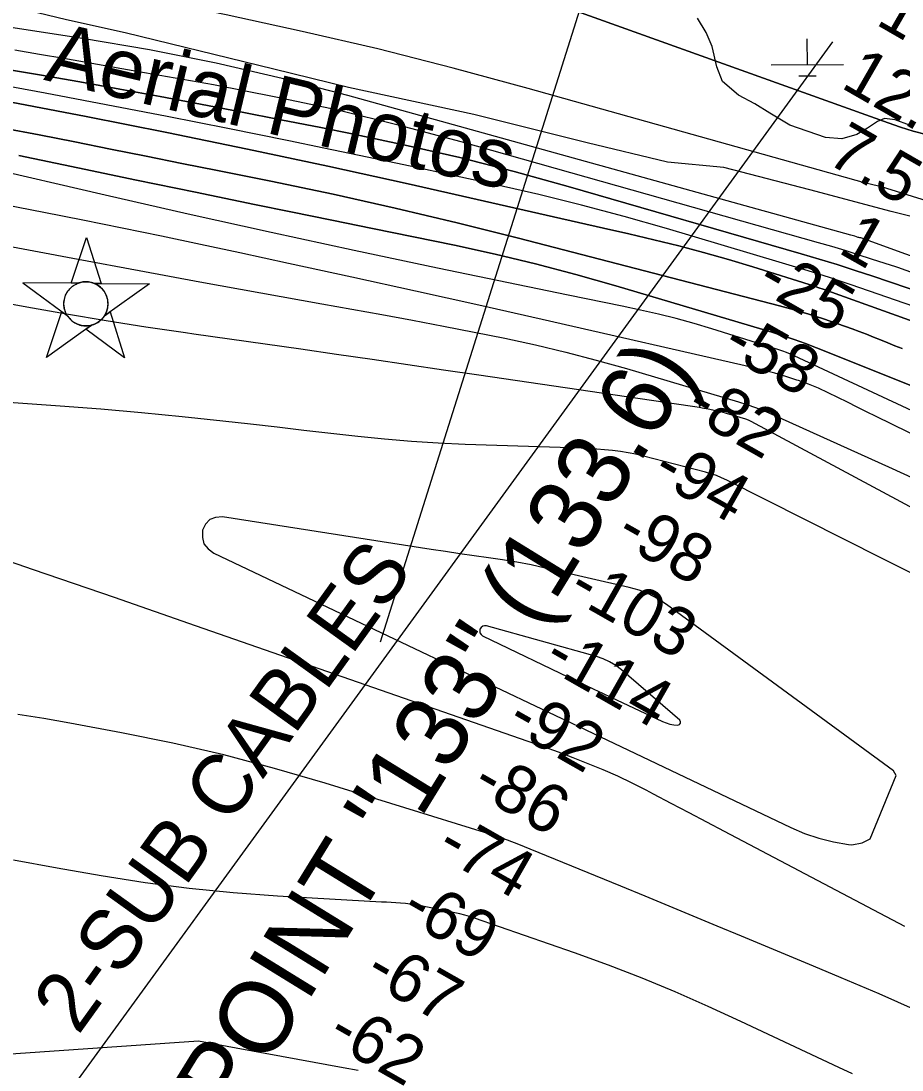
# Model space of a CAD drawing. Extents: x 3540316 to 3578335, y 553172 to 578787.
# Drawn here: x 3548129 to 3549348, y 564929 to 566382 of the extents above; entities that cross this region are included whole.
import ezdxf

# ---------------------------------------------------------------- set-up
doc = ezdxf.new("R2010")
doc.units = 0
for name, color, linetype in [('V-CHAN-NAID', 7, 'Continuous'), ('V-RIVR-EDGE', 7, 'Continuous'), ('V-RIVR-IDEN', 7, 'Continuous'), ('V-RIVR-RANG', 7, 'Continuous'), ('V-TOPO-DPTH', 7, 'Continuous'), ('V-TOPO-MAJR', 7, 'Continuous'), ('V-TOPO-MINR', 7, 'Continuous'), ('V-TOPO-WATR', 7, 'Continuous'), ('V-UTIL-IDEN', 7, 'Continuous'), ('V-UTIL-LINE', 7, 'Continuous'), ('V-WETL-SWMP', 7, 'Continuous')]:
    doc.layers.add(name, color=color, linetype=linetype)

msp = doc.modelspace()

# ---------------------------------------------------------------- linework, layer by layer
at = {"layer": 'V-CHAN-NAID'}
for points in [[(3548207.7, 566018.9), (3548198.2, 566018.9), (3548219.3, 566082.4), (3548239.5, 566018.6), (3548229.9, 566018.7), (3548228.3, 566019.3), (3548226.3, 566019.9), (3548224.2, 566020.4), (3548222.2, 566020.7), (3548221, 566020.8), (3548219.5, 566020.9), (3548217.8, 566020.9), (3548216.4, 566020.8), (3548214.5, 566020.6), (3548213.1, 566020.4), (3548211.3, 566020), (3548209.8, 566019.6), (3548208.8, 566019.2)], [(3548207.7, 566018.9), (3548131.3, 566019.4), (3548192.8, 565974), (3548191.7, 565975.9), (3548190.9, 565977.6), (3548190.1, 565979.5), (3548189.4, 565981.6), (3548189, 565982.9), (3548188.7, 565984.5), (3548188.4, 565986), (3548188.2, 565987.6), (3548188.1, 565989.3), (3548188.1, 565990.9), (3548188.2, 565993), (3548188.4, 565994.6), (3548188.8, 565996.8), (3548189.3, 565998.7), (3548189.9, 566000.6), (3548190.5, 566002.3), (3548191.2, 566003.9), (3548192.1, 566005.4), (3548193.1, 566007.1), (3548194.2, 566008.6), (3548195.2, 566009.9), (3548196.2, 566011), (3548197.5, 566012.4), (3548198.5, 566013.3), (3548200.2, 566014.7), (3548201.4, 566015.6), (3548203.1, 566016.7), (3548204.9, 566017.6), (3548206.3, 566018.3)], [(3548229.9, 566018.7), (3548306.4, 566018.2), (3548244.2, 565973.7), (3548245.1, 565975.1), (3548246.1, 565977), (3548246.8, 565978.6), (3548247.6, 565980.5), (3548248.1, 565982.3), (3548248.5, 565984), (3548248.9, 565986), (3548249, 565987.5), (3548249.2, 565989.7), (3548249.1, 565991.8), (3548249, 565994), (3548248.7, 565995.8), (3548248.2, 565998), (3548247.6, 566000.2), (3548246.8, 566002.1), (3548246.2, 566003.6), (3548245.2, 566005.5), (3548244.1, 566007.2), (3548242.9, 566008.9), (3548241.6, 566010.5), (3548240.3, 566011.8), (3548238.7, 566013.4), (3548237, 566014.8), (3548235.3, 566015.9), (3548233.4, 566017.1), (3548231.9, 566017.8)], [(3548226.2, 565960.7), (3548164, 565916.2), (3548185.1, 565979.7), (3548192.8, 565974), (3548193.5, 565973.1), (3548194.8, 565971.2), (3548196.1, 565969.8), (3548197.5, 565968.3), (3548198.9, 565967), (3548200.4, 565965.9), (3548201.8, 565964.9), (3548203.4, 565963.8), (3548205.2, 565962.9), (3548206.9, 565962.1), (3548208.4, 565961.6), (3548210, 565961), (3548212.2, 565960.5), (3548213.8, 565960.2), (3548215.8, 565959.9), (3548217.3, 565959.8), (3548219.2, 565959.8), (3548220.9, 565959.9), (3548222.6, 565960.1), (3548224.5, 565960.4)], [(3548244.2, 565973.7), (3548252, 565979.2), (3548272.2, 565915.5), (3548218.4, 565955.2), (3548226.2, 565960.7), (3548227.8, 565961.2), (3548229.5, 565961.8), (3548231.6, 565962.7), (3548233.4, 565963.6), (3548235.2, 565964.7), (3548237, 565965.9), (3548238.5, 565967.2), (3548239.8, 565968.3), (3548241.2, 565969.7), (3548242.4, 565971.1), (3548243.5, 565972.6)]]:
    msp.add_lwpolyline(points, close=True, dxfattribs=at)
msp.add_circle((3548218.6, 565990.3), 30.5, dxfattribs=at)
at = {"layer": 'V-RIVR-EDGE'}
msp.add_lwpolyline([(3550194.9, 565797), (3550052.3, 565860.4), (3549921.9, 565917.1), (3549803.8, 565972), (3549771.9, 565984.3), (3549730.3, 565990.5), (3549670.3, 566011.5), (3549558.9, 566051.6), (3549458.5, 566086.8), (3549332.9, 566118.3), (3549220.3, 566148), (3549101.5, 566179), (3549023.7, 566186.5), (3548912.2, 566213.1), (3548755.5, 566252.7), (3548582.2, 566289.9), (3548478.7, 566315.3), (3548272.9, 566365.4), (3548191.5, 566383.4), (3548113.1, 566402.6)], dxfattribs=at)
at = {"layer": 'V-RIVR-RANG'}
msp.add_line((3549172.9, 567257.8), (3548625.9, 565522), dxfattribs=at)
at = {"layer": 'V-TOPO-DPTH'}
for points in [[(3548094.2, 566683.1), (3548201.2, 566645.3), (3548308.1, 566607.3), (3548414.9, 566569.2), (3548521.7, 566530.9), (3549328.8, 566240.9), (3549346.1, 566235), (3549363.6, 566229.5), (3549381.3, 566224.8), (3549399.1, 566220.4), (3549440.6, 566211), (3550002.7, 566028.1), (3550063.3, 565996.6)], [(3550427.3, 565669.2), (3549291.1, 566081.7), (3549290.6, 566081.7), (3549289.7, 566081.7), (3549288.4, 566082), (3549287.5, 566082.3), (3549282.8, 566083.8), (3549280.9, 566084.4), (3549277.1, 566085.5), (3548581.2, 566278.9), (3548490.2, 566302.4), (3548398.7, 566323.8), (3548306.5, 566341.9), (3548213.8, 566357.8), (3548060, 566381.3)], [(3550427.3, 565669.2), (3549291.1, 566081.7), (3549290.6, 566081.7), (3549289.7, 566081.7), (3549288.4, 566082), (3549287.5, 566082.3), (3549282.8, 566083.8), (3549280.9, 566084.4), (3549277.1, 566085.5), (3548581.2, 566278.9), (3548490.2, 566302.4), (3548398.7, 566323.8), (3548306.5, 566341.9), (3548213.8, 566357.8), (3548060, 566381.3)], [(3550386.5, 565638.3), (3549379.7, 566004.3), (3549307.9, 566028.5), (3549283.1, 566036.7), (3549258.3, 566044.7), (3549233.3, 566052.3), (3549208.3, 566059.7), (3548885.8, 566152.9), (3548811.1, 566173.5), (3548736.1, 566192.8), (3548660.6, 566210.1), (3548584.7, 566226.2), (3548543.7, 566234.4), (3548488.2, 566245.3), (3548432.6, 566256.2), (3548377, 566266.9), (3548321.4, 566277.5), (3548265.7, 566287.8), (3548210, 566297.8), (3548154.2, 566307.3), (3548098.4, 566316.6)], [(3548098.4, 566316.6), (3548154.2, 566307.3), (3548210, 566297.8), (3548265.7, 566287.8), (3548321.4, 566277.5), (3548377, 566266.9), (3548432.6, 566256.2), (3548488.2, 566245.3), (3548543.7, 566234.4), (3548584.7, 566226.2), (3548660.6, 566210.1), (3548736.1, 566192.8), (3548811.1, 566173.5), (3548885.8, 566152.9), (3549208.3, 566059.7), (3549233.3, 566052.3), (3549258.3, 566044.7), (3549283.1, 566036.7), (3549307.9, 566028.5), (3549379.7, 566004.3), (3550386.5, 565638.3)], [(3548032.5, 566285.5), (3548218.9, 566249.6), (3548330.6, 566227.5), (3548442.2, 566204.7), (3548553.5, 566180.8), (3548664.7, 566156.3), (3548865.7, 566111), (3548900.4, 566103.1), (3548935.1, 566095.1), (3548969.8, 566087.1), (3549004.5, 566079), (3549039.1, 566070.5), (3549073.5, 566061.4), (3549107.7, 566051.7), (3549141.8, 566041.4), (3549226.8, 566014.6), (3549232.8, 566012.7), (3549238.8, 566010.7), (3549244.7, 566008.7), (3549250.6, 566006.6), (3549471.4, 565927.2), (3549487.7, 565921.7), (3550355.1, 565601)], [(3550355.1, 565601), (3549487.7, 565921.7), (3549471.4, 565927.2), (3549250.6, 566006.6), (3549244.7, 566008.7), (3549238.8, 566010.7), (3549232.8, 566012.7), (3549226.8, 566014.6), (3549141.8, 566041.4), (3549107.7, 566051.7), (3549073.5, 566061.4), (3549039.1, 566070.5), (3549004.5, 566079), (3548969.8, 566087.1), (3548935.1, 566095.1), (3548900.4, 566103.1), (3548865.7, 566111), (3548664.7, 566156.3), (3548553.5, 566180.8), (3548442.2, 566204.7), (3548330.6, 566227.5), (3548218.9, 566249.6), (3548032.5, 566285.5)], [(3548104.7, 566233.5), (3548154.1, 566224.2), (3548203.4, 566214.6), (3548252.7, 566204.6), (3548302, 566194.7), (3548351.3, 566184.8), (3548400.6, 566174.9), (3548474.6, 566160), (3548560.7, 566142), (3548646.6, 566123), (3548732.2, 566102.6), (3548817.5, 566081.2), (3549178.4, 565987.5), (3549198.8, 565982), (3549219.1, 565976), (3549239.2, 565969.6), (3549259.2, 565962.7), (3549279, 565955.7), (3549289, 565952), (3549298.9, 565948.3), (3549308.7, 565944.3), (3549318.5, 565940.3), (3549328.3, 565936.2), (3549338.2, 565932.3), (3549348.1, 565928.4)], [(3548104.7, 566233.5), (3548154.1, 566224.2), (3548203.4, 566214.6), (3548252.7, 566204.6), (3548302, 566194.7), (3548351.3, 566184.8), (3548400.6, 566174.9), (3548474.6, 566160), (3548560.7, 566142), (3548646.6, 566123), (3548732.2, 566102.6), (3548817.5, 566081.2), (3549178.4, 565987.5), (3549198.8, 565982), (3549219.1, 565976), (3549239.2, 565969.6), (3549259.2, 565962.7), (3549279, 565955.7), (3549289, 565952), (3549298.9, 565948.3), (3549308.7, 565944.3), (3549318.5, 565940.3), (3549328.3, 565936.2), (3549338.2, 565932.3), (3549348.1, 565928.4)], [(3549371.9, 565872.6), (3549229.8, 565929.5), (3549214.5, 565935.4), (3549199, 565941), (3549183.4, 565946.2), (3549167.7, 565951.2), (3548952.2, 566015.4), (3548896.7, 566031.1), (3548841, 566045.9), (3548784.9, 566059.1), (3548728.5, 566071.4), (3548671.9, 566083), (3548615.4, 566094.5), (3548558.9, 566106.1), (3548502.3, 566117.7), (3548452.1, 566128), (3548370.4, 566144.8), (3548288.8, 566161.7), (3548207.2, 566178.7), (3548125.6, 566195.8)], [(3548125.6, 566195.8), (3548207.2, 566178.7), (3548288.8, 566161.7), (3548370.4, 566144.8), (3548452.1, 566128), (3548502.3, 566117.7), (3548558.9, 566106.1), (3548615.4, 566094.5), (3548671.9, 566083), (3548728.5, 566071.4), (3548784.9, 566059.1), (3548841, 566045.9), (3548896.7, 566031.1), (3548952.2, 566015.4), (3549167.7, 565951.2), (3549183.4, 565946.2), (3549199, 565941), (3549214.5, 565935.4), (3549229.8, 565929.5), (3549371.9, 565872.6)]]:
    msp.add_lwpolyline(points, dxfattribs=at)
at = {"layer": 'V-TOPO-MAJR'}
for points in [[(3549471.1, 565791.3), (3549199, 565918.3), (3549193.7, 565920.6), (3549188.4, 565922.8), (3549183.1, 565924.8), (3549177.6, 565926.6), (3549084.8, 565955.9), (3549060.4, 565963.2), (3549035.7, 565970.1), (3549010.9, 565976.1), (3548986, 565981.7), (3548960.9, 565986.9), (3548935.9, 565992.1), (3548910.8, 565997.3), (3548885.8, 566002.5), (3548705.2, 566039.9), (3548590, 566064.2), (3548474.9, 566089.1), (3548359.9, 566114.7), (3548245.1, 566140.8), (3547902.4, 566220.2)], [(3548997.4, 565588.5), (3548984.1, 565593.6), (3548970.3, 565597.7), (3548854.1, 565624.5), (3548834.6, 565628.7), (3548815, 565632.5), (3548795.3, 565635.8), (3548775.6, 565638.8), (3548755.8, 565641.5), (3548736, 565644.3), (3548716.3, 565647.3), (3548696.5, 565650.3), (3548407.5, 565695.4), (3548398.1, 565694.6), (3548390.1, 565691.5), (3548384.3, 565685.2), (3548379.9, 565676.8), (3548379.9, 565666.9), (3548382, 565658.1), (3548387.6, 565651), (3548395.4, 565644.9), (3548877.3, 565416.3), (3548885.7, 565412.4), (3548894, 565408.4), (3548902.3, 565404.4), (3548910.7, 565400.5), (3549194, 565265.1), (3549213.3, 565257), (3549233, 565250.2), (3549253.3, 565245.4), (3549274, 565241.8), (3549278.8, 565241.2), (3549292.8, 565243.7), (3549303.8, 565249.5), (3549340.1, 565337.1), (3549336.1, 565343.5), (3549022, 565574), (3549009.9, 565581.8), (3548997.4, 565588.5)]]:
    msp.add_lwpolyline(points, dxfattribs=at)
at = {"layer": 'V-TOPO-MINR'}
for points in [[(3550063.3, 565996.6), (3550002.7, 566028.1), (3549440.6, 566211), (3549399.1, 566220.4), (3549381.3, 566224.8), (3549363.6, 566229.5), (3549346.1, 566235), (3549328.8, 566240.9), (3548521.7, 566530.9), (3548414.9, 566569.2), (3548308.1, 566607.3), (3548201.2, 566645.3), (3548094.2, 566683.1)], [(3551167.4, 565299.7), (3549987.2, 565944.1), (3549319.5, 566152.5), (3549307.8, 566155), (3549296.2, 566158), (3548830.7, 566288.7), (3548726.8, 566316.7), (3548622.6, 566343.3), (3548517.8, 566367.6), (3548412.6, 566390.6), (3548252.4, 566423.8), (3548227.1, 566428.7), (3548201.7, 566433.4), (3548176.2, 566437.4), (3548150.6, 566441.2), (3548125, 566444.1)], [(3549425.6, 565965.6), (3549277.5, 566016.8), (3549262.7, 566021.8), (3549247.9, 566026.7), (3549233.1, 566031.4), (3549218.2, 566035.9), (3549022.1, 566094.5), (3548963.5, 566111.3), (3548904.7, 566127.1), (3548845.6, 566141.7), (3548786.3, 566155.3), (3548726.7, 566168.1), (3548667.2, 566180.9), (3548607.6, 566193.4), (3548547.9, 566205.8), (3548499.2, 566215.9), (3548415.1, 566233), (3548330.9, 566249.8), (3548246.7, 566266), (3548162.3, 566281.9), (3547852, 566339.5)], [(3550391.4, 565662.9), (3549342.3, 566040.6), (3549338, 566041.9), (3549333.7, 566043.2), (3549305.9, 566052.4), (3549287.6, 566058.3), (3549269.4, 566064.1), (3549251, 566069.6), (3549232.6, 566074.9), (3548737.8, 566214.8), (3548652.8, 566237.4), (3548567.3, 566258.4), (3548481.4, 566276.7), (3548395, 566293.4), (3548289, 566312.1), (3548255.3, 566318.1), (3548221.6, 566324), (3548187.9, 566329.9), (3548154.2, 566335.8), (3548120.4, 566341.5)], [(3550386.5, 565638.3), (3549379.7, 566004.3), (3549307.9, 566028.5), (3549283.1, 566036.7), (3549258.3, 566044.7), (3549233.3, 566052.3), (3549208.3, 566059.7), (3548885.8, 566152.9), (3548811.1, 566173.5), (3548736.1, 566192.8), (3548660.6, 566210.1), (3548584.7, 566226.2), (3548543.7, 566234.4), (3548488.2, 566245.3), (3548432.6, 566256.2), (3548377, 566266.9), (3548321.4, 566277.5), (3548265.7, 566287.8), (3548210, 566297.8), (3548154.2, 566307.3), (3548098.4, 566316.6)], [(3550355.1, 565601), (3549487.7, 565921.7), (3549471.4, 565927.2), (3549250.6, 566006.6), (3549244.7, 566008.7), (3549238.8, 566010.7), (3549232.8, 566012.7), (3549226.8, 566014.6), (3549141.8, 566041.4), (3549107.7, 566051.7), (3549073.5, 566061.4), (3549039.1, 566070.5), (3549004.5, 566079), (3548969.8, 566087.1), (3548935.1, 566095.1), (3548900.4, 566103.1), (3548865.7, 566111), (3548664.7, 566156.3), (3548553.5, 566180.8), (3548442.2, 566204.7), (3548330.6, 566227.5), (3548218.9, 566249.6), (3548032.5, 566285.5)], [(3549348.1, 565928.4), (3549338.2, 565932.3), (3549328.3, 565936.2), (3549318.5, 565940.3), (3549308.7, 565944.3), (3549298.9, 565948.3), (3549289, 565952), (3549279, 565955.7), (3549259.2, 565962.7), (3549239.2, 565969.6), (3549219.1, 565976), (3549198.8, 565982), (3549178.4, 565987.5), (3548817.5, 566081.2), (3548732.2, 566102.6), (3548646.6, 566123), (3548560.7, 566142), (3548474.6, 566160), (3548400.6, 566174.9), (3548351.3, 566184.8), (3548302, 566194.7), (3548252.7, 566204.6), (3548203.4, 566214.6), (3548154.1, 566224.2), (3548104.7, 566233.5)], [(3549371.9, 565872.6), (3549229.8, 565929.5), (3549214.5, 565935.4), (3549199, 565941), (3549183.4, 565946.2), (3549167.7, 565951.2), (3548952.2, 566015.4), (3548896.7, 566031.1), (3548841, 566045.9), (3548784.9, 566059.1), (3548728.5, 566071.4), (3548671.9, 566083), (3548615.4, 566094.5), (3548558.9, 566106.1), (3548502.3, 566117.7), (3548452.1, 566128), (3548370.4, 566144.8), (3548288.8, 566161.7), (3548207.2, 566178.7), (3548125.6, 566195.8)], [(3549580.7, 565702.6), (3549312.4, 565834.1), (3549299.1, 565840.6), (3549285.8, 565847.3), (3549272.5, 565854), (3549259.3, 565860.8), (3549246, 565867.3), (3549232.4, 565873.4), (3549218.7, 565878.9), (3549204.7, 565884), (3549202.7, 565884.7), (3549187.5, 565889.6), (3549172.2, 565894.1), (3549156.8, 565898.2), (3549141.3, 565902), (3548849.9, 565968.4), (3548762.2, 565988.3), (3548674.5, 566007.9), (3548586.7, 566027.2), (3548498.8, 566046.4), (3548431.4, 566060.9), (3548377.2, 566072.5), (3548323, 566084), (3548268.8, 566095.2), (3548214.5, 566106.3), (3548160.1, 566116.9), (3548105.7, 566127.2)], [(3547969.5, 566096.9), (3548208, 566052.3), (3548292.2, 566036.6), (3548376.4, 566021), (3548460.7, 566005.6), (3548544.9, 565990.4), (3548628.2, 565975.4), (3548670.8, 565967.5), (3548713.4, 565959.5), (3548756, 565951.2), (3548798.5, 565942.7), (3548840.9, 565933.5), (3548883, 565923.6), (3548924.9, 565912.5), (3548966.6, 565900.7), (3549121.9, 565854.6), (3549133.5, 565850.9), (3549145.1, 565846.8), (3549156.4, 565842.4), (3549167.7, 565837.6), (3549329.5, 565764.7), (3549383.1, 565740.3)], [(3547763.2, 566054.7), (3548136.7, 565986.2), (3548191.6, 565976.5), (3548246.5, 565967.3), (3548301.5, 565958.7), (3548356.5, 565950.6), (3548368.1, 565949), (3548417.5, 565942), (3548466.8, 565935), (3548516.1, 565927.9), (3548565.4, 565920.7), (3548614.7, 565913.5), (3548664, 565906.3), (3548713.3, 565899.1), (3548762.6, 565891.9), (3549055, 565849.1), (3549061.3, 565848.2), (3549067.5, 565847.1), (3549073.8, 565846), (3549080, 565844.9), (3549086.2, 565843.6), (3549092.4, 565842.2), (3549098.5, 565840.6), (3549104.6, 565838.9), (3549131.4, 565831), (3549135.1, 565829.6), (3549138.7, 565827.9), (3549490.6, 565639.1)], [(3549401.3, 565596.9), (3549321.5, 565637.1), (3549105.5, 565746.2), (3549098.3, 565749.5), (3549091.1, 565752.5), (3549083.6, 565755), (3549076.1, 565757.3), (3548990.4, 565779.5), (3548979.7, 565782), (3548969.1, 565784.2), (3548958.3, 565785.9), (3548947.4, 565787.3), (3548936.5, 565788.3), (3548925.6, 565789.2), (3548914.7, 565789.9), (3548903.8, 565790.3), (3548743.6, 565795.5), (3548706.3, 565797.2), (3548669.1, 565799.5), (3548631.9, 565802.7), (3548594.7, 565806.5), (3548557.6, 565810.8), (3548520.4, 565815), (3548483.3, 565819.3), (3548446.2, 565823.5), (3548408.1, 565827.9), (3548351.9, 565833.9), (3548295.6, 565839.5), (3548239.3, 565844.3), (3548183, 565848.6), (3548105.2, 565854)], [(3548033.6, 565661.1), (3548145.6, 565622.6), (3548257.6, 565584), (3548369.6, 565545.1), (3548830.3, 565384.7), (3548851.2, 565377.3), (3548872, 565369.8), (3548892.7, 565362), (3548913.4, 565354), (3548933.8, 565345.6), (3548954.1, 565336.7), (3548974, 565327.1), (3548993.7, 565317.1), (3549003.7, 565311.8), (3549028.3, 565298.8), (3549052.9, 565285.8), (3549077.5, 565272.8), (3549102.1, 565259.9), (3549351.7, 565128.6)], [(3549041.6, 565409.4), (3549041.5, 565411.4), (3549040.5, 565413.8), (3548959.7, 565483.5), (3548951.8, 565489.5), (3548943.4, 565494.6), (3548934.5, 565498.7), (3548925.2, 565502), (3548773.2, 565544.5), (3548770.3, 565544.6), (3548767.7, 565544), (3548765.6, 565542.3), (3548763.9, 565539.9), (3548763.6, 565537), (3548763.9, 565534.5), (3548765.4, 565532.3), (3548767.6, 565530.5), (3548898.1, 565467.9), (3548909.9, 565462.2), (3548921.6, 565456.7), (3548933.4, 565451.1), (3548945.1, 565445.6), (3549016.4, 565412.1), (3549021.6, 565410), (3549026.8, 565408.4), (3549032.3, 565407.4), (3549037.8, 565406.9), (3549040.2, 565407.9), (3549041.6, 565409.4)], [(3549368.2, 565011.7), (3549316.3, 565034.8), (3549264, 565057.1), (3549225.6, 565073), (3549192.3, 565086.8), (3549159, 565100.6), (3549125.7, 565114.5), (3549092.4, 565128.4), (3549059.1, 565142.3), (3549025.8, 565156.1), (3548992.5, 565169.9), (3548959.1, 565183.7), (3548833.6, 565235.3), (3548817.9, 565241.5), (3548802.1, 565247.5), (3548786.1, 565253), (3548770, 565258.2), (3548549.5, 565326.7), (3548479.8, 565347), (3548409.6, 565365.7), (3548338.8, 565381.9), (3548267.6, 565396.4), (3548196.1, 565409.7), (3548160.3, 565415.9), (3548124.3, 565421.5)], [(3549279.4, 564923.8), (3549260.7, 564932.7), (3549215.6, 564954), (3549170.4, 564975.2), (3549125.2, 564996.3), (3549079.9, 565017.2), (3549034.3, 565037.4), (3548988.3, 565056.6), (3548941.8, 565074.6), (3548894.9, 565091.6), (3548756.3, 565139.7), (3548749.6, 565141.9), (3548742.8, 565143.9), (3548735.9, 565145.6), (3548729, 565147.2), (3548680.3, 565157.1), (3548673.8, 565158.2), (3548667.3, 565159.2), (3548660.7, 565159.9), (3548654.1, 565160.4), (3548647.6, 565160.8), (3548641, 565161.2), (3548634.4, 565161.6), (3548627.8, 565161.9), (3548483.9, 565170.1), (3548422.6, 565174.7), (3548361.3, 565180.6), (3548300.4, 565188.7), (3548239.5, 565198.1), (3548178.9, 565208.8), (3548118.3, 565219.9)], [(3547728.5, 564925), (3548374.6, 564969.7), (3548426.3, 564960.2), (3548574.4, 564932.8), (3548595.3, 564928.9)]]:
    msp.add_lwpolyline(points, dxfattribs=at)
at = {"layer": 'V-TOPO-WATR'}
msp.add_lwpolyline([(3550427.3, 565669.2), (3549291.1, 566081.7), (3549290.6, 566081.7), (3549289.7, 566081.7), (3549288.4, 566082), (3549287.5, 566082.3), (3549282.8, 566083.8), (3549280.9, 566084.4), (3549277.1, 566085.5), (3548581.2, 566278.9), (3548490.2, 566302.4), (3548398.7, 566323.8), (3548306.5, 566341.9), (3548213.8, 566357.8), (3548060, 566381.3)], dxfattribs=at)
at = {"layer": 'V-UTIL-LINE'}
msp.add_line((3547539.2, 563996.7), (3549252.4, 566353.1), dxfattribs=at)
at = {"layer": 'V-WETL-SWMP'}
for p, q in [((3549077.2, 566366.2), (3549064.8, 566385.7)), ((3549085.2, 566346.7), (3549077.2, 566366.2)), ((3549091.7, 566318.4), (3549085.2, 566346.7)), ((3549217.1, 566321.5), (3549216.9, 566357.4)), ((3549099.7, 566298), (3549091.7, 566318.4)), ((3549167.1, 566321.1), (3549267.1, 566321.8)), ((3549205.3, 566306), (3549229.3, 566306.1)), ((3549121.9, 566279.1), (3549099.7, 566298)), ((3549144.5, 566267.5), (3549121.9, 566279.1)), ((3549165.2, 566254.5), (3549144.5, 566267.5)), ((3549192.7, 566237.6), (3549165.2, 566254.5)), ((3549314.2, 566242.8), (3549300.5, 566233.5)), ((3549323.9, 566246.8), (3549314.2, 566242.8)), ((3549338.6, 566245), (3549323.9, 566246.8)), ((3549358.3, 566237.8), (3549338.6, 566245)), ((3549242.3, 566220.8), (3549192.7, 566237.6)), ((3549300.5, 566233.5), (3549285.4, 566224.6)), ((3549264.9, 566218.6), (3549242.3, 566220.8)), ((3549285.4, 566224.6), (3549264.9, 566218.6))]:
    msp.add_line(p, q, dxfattribs=at)

# ---------------------------------------------------------------- texts
at = {"layer": 'V-CHAN-NAID'}
msp.add_text('BONNET CARRE POINT "133" (133.6)', height=100, rotation=58.3713, dxfattribs=at).set_placement((3547846.4, 563920.2))
at = {"layer": 'V-RIVR-IDEN'}
msp.add_text('Aerial Photos', height=83, rotation=346.5942, dxfattribs=at).set_placement((3548159.1, 566300.7))
at = {"layer": 'V-RIVR-RANG'}
for s, rotation, p in [('13.6', 330.0783, (3549310, 566378.2)), ('12.9', 330.0783, (3549261.7, 566290.6)), ('7.5', 330.0783, (3549241.1, 566187.1)), ('1', 330.3602, (3549257.8, 566062.1)), ('-25', 330.3602, (3549143.8, 566011.9)), ('-58', 330.3602, (3549095.9, 565924.1)), ('-82', 330.3602, (3549045.3, 565837.8)), ('-94', 330.3602, (3548999.1, 565749.1)), ('-98', 330.3602, (3548948.7, 565662.7)), ('-103', 330.3602, (3548882.6, 565585.3)), ('-114', 330.3602, (3548848.7, 565489.5)), ('-92', 330.3602, (3548797.9, 565403.3)), ('-86', 330.3602, (3548749.6, 565315.8)), ('-74', 330.3602, (3548700.6, 565228.6)), ('-69', 330.3602, (3548651.4, 565141.5)), ('-67', 330.3602, (3548601.3, 565055)), ('-62', 330.3602, (3548549.6, 564969.4))]:
    msp.add_text(s, height=67, rotation=rotation, dxfattribs=at).set_placement(p)
at = {"layer": 'V-UTIL-IDEN'}
msp.add_text('2-SUB CABLES', height=83, rotation=54.2611, dxfattribs=at).set_placement((3548207.8, 564976.3))

doc.saveas('drawing.dxf')
